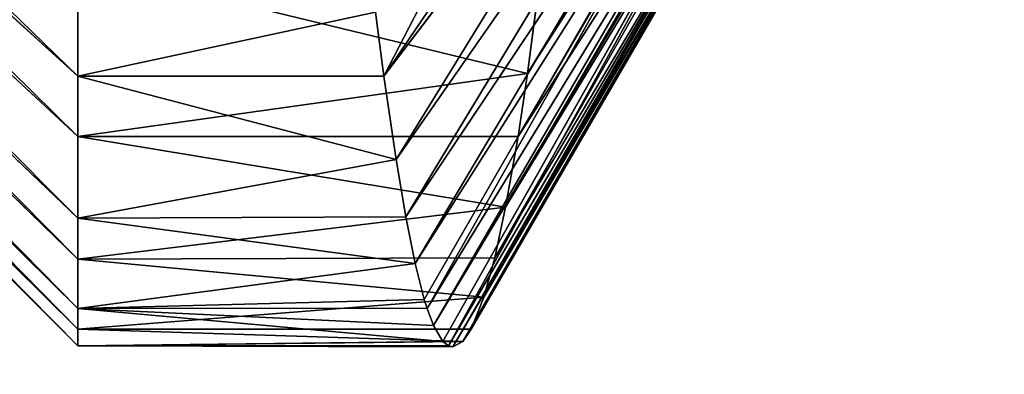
# Model space of a CAD drawing. Extents: x 0 to 40, y 0 to 81.9.
# Tile 405 of 623: x 29.83 to 30.495, y 72.911 to 73.15. Entities that reach past the tile are written whole.
import ezdxf

# ---------------------------------------------------------------- set-up
doc = ezdxf.new("R2010")
doc.units = 0
doc.header["$LTSCALE"] = 25.4
doc.layers.get('0').update_dxf_attribs({"color": 13, "linetype": 'CONTINUOUS'})

# ---------------------------------------------------------------- blocks, each defined once
blk = doc.blocks.new('ICE-TUBE-LED-S-8118_STL')
at = {"color": 0}
for p, q in [((73.249, -7.76354, 46.05119), (74.24865, -6.76354, 46.02494)), ((73.249, -7.76354, 46.05119), (74.24865, -6.76354, 46.02494)), ((73.26019, -7.76354, 45.78528), (74.2541, -6.76354, 45.89539)), ((73.26019, -7.76354, 45.78528), (74.2541, -6.76354, 45.89539)), ((73.27412, -7.76354, 46.31614), (74.26089, -6.76354, 46.15402)), ((73.27412, -7.76354, 46.31614), (74.26089, -6.76354, 46.15402)), ((73.30747, -7.76354, 45.52337), (74.27714, -6.76354, 45.7678)), ((73.30747, -7.76354, 45.52337), (74.27714, -6.76354, 45.7678)), ((73.33509, -7.76354, 46.57521), (74.2906, -6.76354, 46.28023)), ((73.33509, -7.76354, 46.57521), (74.2906, -6.76354, 46.28023)), ((73.38998, -7.76354, 45.27034), (74.31734, -6.76354, 45.64452)), ((73.38998, -7.76354, 45.27034), (74.31734, -6.76354, 45.64452)), ((73.43077, -7.76354, 46.82356), (74.33721, -6.76354, 46.40122)), ((73.43077, -7.76354, 46.82356), (74.33721, -6.76354, 46.40122)), ((73.24832, -8.01645, 46.0013), (73.249, -7.76354, 46.05119)), ((73.24832, -8.01645, 46.0013), (73.249, -7.76354, 46.05119)), ((73.27412, -7.76354, 46.31614), (73.249, -7.76354, 46.05119)), ((73.249, -7.76354, 46.05119), (73.25204, -8.0098, 46.12025)), ((73.249, -7.76354, 46.05119), (73.25204, -8.0098, 46.12025)), ((73.249, -7.76354, 46.05119), (73.249, -8.01364, 46.05119)), ((73.25195, -8.0233, 45.88108), (73.249, -7.76354, 46.05119)), ((73.249, -7.76354, 46.05119), (73.26019, -7.76354, 45.78528)), ((73.25195, -8.0233, 45.88108), (73.249, -7.76354, 46.05119)), ((73.249, -7.76354, 46.05119), (73.249, -8.01364, 46.05119)), ((73.249, -7.76354, 46.05119), (73.26019, -7.76354, 45.78528)), ((73.27412, -7.76354, 46.31614), (73.249, -7.76354, 46.05119)), ((73.25195, -8.0233, 45.88108), (73.26019, -7.76354, 45.78528)), ((73.25195, -8.0233, 45.88108), (73.26019, -7.76354, 45.78528)), ((73.27412, -7.76354, 46.31614), (73.25204, -8.0098, 46.12025)), ((73.27412, -7.76354, 46.31614), (73.25204, -8.0098, 46.12025)), ((73.26019, -7.76354, 45.78528), (73.26019, -8.02887, 45.78527)), ((73.28192, -8.03753, 45.6396), (73.26019, -7.76354, 45.78528)), ((73.26019, -7.76354, 45.78528), (73.30747, -7.76354, 45.52337)), ((73.28192, -8.03753, 45.6396), (73.26019, -7.76354, 45.78528)), ((73.26019, -7.76354, 45.78528), (73.26019, -8.02887, 45.78527)), ((73.26019, -7.76354, 45.78528), (73.30747, -7.76354, 45.52337)), ((73.27412, -7.76354, 46.31614), (73.26282, -8.00341, 46.23732)), ((73.27412, -7.76354, 46.31614), (73.26282, -8.00341, 46.23732)), ((73.27412, -7.99919, 46.31615), (73.27412, -7.76354, 46.31614)), ((73.28034, -7.99729, 46.35192), (73.27412, -7.76354, 46.31614)), ((73.30459, -7.99121, 46.46505), (73.27412, -7.76354, 46.31614)), ((73.30459, -7.99121, 46.46505), (73.27412, -7.76354, 46.31614)), ((73.33509, -7.76354, 46.57521), (73.27412, -7.76354, 46.31614)), ((73.33509, -7.76354, 46.57521), (73.27412, -7.76354, 46.31614)), ((73.30747, -7.76354, 45.52337), (73.28192, -8.03753, 45.6396)), ((73.30747, -7.76354, 45.52337), (73.28192, -8.03753, 45.6396)), ((73.30459, -7.99121, 46.46505), (73.33509, -7.76354, 46.57521)), ((73.30459, -7.99121, 46.46505), (73.33509, -7.76354, 46.57521)), ((73.34244, -8.05217, 45.40152), (73.30747, -7.76354, 45.52337)), ((73.30747, -7.76354, 45.52337), (73.38998, -7.76354, 45.27034)), ((73.34244, -8.05217, 45.40152), (73.30747, -7.76354, 45.52337)), ((73.30838, -8.04482, 45.51977), (73.30747, -7.76354, 45.52337)), ((73.30838, -8.04482, 45.51977), (73.30747, -7.76354, 45.52337)), ((73.30747, -7.76354, 45.52337), (73.38998, -7.76354, 45.27034)), ((73.33509, -7.76354, 46.57521), (73.37466, -7.97824, 46.69047)), ((73.43077, -7.76354, 46.82356), (73.33509, -7.76354, 46.57521)), ((73.33599, -7.98485, 46.57811), (73.33509, -7.76354, 46.57521)), ((73.33599, -7.98485, 46.57811), (73.33509, -7.76354, 46.57521)), ((73.33509, -7.76354, 46.57521), (73.37466, -7.97824, 46.69047)), ((73.43077, -7.76354, 46.82356), (73.33509, -7.76354, 46.57521)), ((73.34244, -8.05217, 45.40152), (73.38998, -7.76354, 45.27034)), ((73.34244, -8.05217, 45.40152), (73.38998, -7.76354, 45.27034)), ((73.37466, -7.97824, 46.69047), (73.43077, -7.76354, 46.82356)), ((73.37466, -7.97824, 46.69047), (73.43077, -7.76354, 46.82356)), ((73.38998, -8.06051, 45.27033), (73.38998, -7.76354, 45.27034)), ((73.38998, -8.06051, 45.27033), (73.38998, -7.76354, 45.27034)), ((73.38998, -7.76354, 45.27034), (73.43258, -8.06688, 45.17256)), ((73.38998, -7.76354, 45.27034), (73.43258, -8.06688, 45.17256)), ((73.38998, -7.76354, 45.27034), (73.50619, -7.76354, 45.0309)), ((73.38998, -7.76354, 45.27034), (73.50619, -7.76354, 45.0309)), ((73.55938, -7.76354, 47.05658), (73.43077, -7.76354, 46.82356)), ((73.43077, -7.76354, 46.82356), (73.47384, -7.9644, 46.9103)), ((73.43077, -7.76354, 46.82356), (73.47384, -7.9644, 46.9103)), ((73.43077, -7.76354, 46.82356), (73.43077, -7.97001, 46.82356)), ((73.43077, -7.76354, 46.82356), (73.43077, -7.97001, 46.82356)), ((73.55938, -7.76354, 47.05658), (73.43077, -7.76354, 46.82356)), ((73.50619, -7.76354, 45.0309), (73.43258, -8.06688, 45.17256)), ((73.50619, -7.76354, 45.0309), (73.43258, -8.06688, 45.17256)), ((73.37466, -7.97824, 46.69047), (73.43077, -7.97001, 46.82356)), ((73.37466, -7.97824, 46.69047), (73.43077, -7.97001, 46.82356)), ((73.43077, -7.97001, 46.82356), (73.47384, -7.9644, 46.9103)), ((73.43077, -7.97001, 46.82356), (73.47384, -7.9644, 46.9103)), ((73.729, -8.19699, 46.55631), (73.43077, -7.97001, 46.82356)), ((73.75706, -8.19174, 46.62542), (73.43077, -7.97001, 46.82356)), ((73.729, -8.19699, 46.55631), (73.43077, -7.97001, 46.82356)), ((73.75706, -8.19174, 46.62542), (73.43077, -7.97001, 46.82356)), ((73.83492, -8.17922, 46.78073), (73.43077, -7.97001, 46.82356)), ((73.83492, -8.17922, 46.78073), (73.43077, -7.97001, 46.82356)), ((73.33599, -7.98485, 46.57811), (73.37466, -7.97824, 46.69047)), ((73.33599, -7.98485, 46.57811), (73.37466, -7.97824, 46.69047)), ((73.69766, -8.20364, 46.46519), (73.37466, -7.97824, 46.69047)), ((73.69766, -8.20364, 46.46519), (73.37466, -7.97824, 46.69047)), ((73.729, -8.19699, 46.55631), (73.37466, -7.97824, 46.69047)), ((73.729, -8.19699, 46.55631), (73.37466, -7.97824, 46.69047)), ((73.30459, -7.99121, 46.46505), (73.33599, -7.98485, 46.57811)), ((73.30459, -7.99121, 46.46505), (73.33599, -7.98485, 46.57811)), ((73.67255, -8.20996, 46.37469), (73.33599, -7.98485, 46.57811)), ((73.67255, -8.20996, 46.37469), (73.33599, -7.98485, 46.57811)), ((73.69766, -8.20364, 46.46519), (73.33599, -7.98485, 46.57811)), ((73.69766, -8.20364, 46.46519), (73.33599, -7.98485, 46.57811)), ((73.27412, -7.99919, 46.31615), (73.28034, -7.99729, 46.35192)), ((73.28034, -7.99729, 46.35192), (73.30459, -7.99121, 46.46505)), ((73.28034, -7.99729, 46.35192), (73.30459, -7.99121, 46.46505)), ((73.65674, -8.21475, 46.30315), (73.28034, -7.99729, 46.35192)), ((73.65674, -8.21475, 46.30315), (73.28034, -7.99729, 46.35192)), ((73.65674, -8.21475, 46.30315), (73.30459, -7.99121, 46.46505)), ((73.65674, -8.21475, 46.30315), (73.30459, -7.99121, 46.46505)), ((73.67255, -8.20996, 46.37469), (73.30459, -7.99121, 46.46505)), ((73.67255, -8.20996, 46.37469), (73.30459, -7.99121, 46.46505)), ((73.25204, -8.0098, 46.12025), (73.26282, -8.00341, 46.23732)), ((73.25204, -8.0098, 46.12025), (73.26282, -8.00341, 46.23732)), ((73.26282, -8.00341, 46.23732), (73.27412, -7.99919, 46.31615)), ((73.26282, -8.00341, 46.23732), (73.27412, -7.99919, 46.31615)), ((73.63332, -8.22573, 46.13834), (73.26282, -8.00341, 46.23732)), ((73.63332, -8.22573, 46.13834), (73.26282, -8.00341, 46.23732)), ((73.63889, -8.22216, 46.19121), (73.26282, -8.00341, 46.23732)), ((73.63889, -8.22216, 46.19121), (73.26282, -8.00341, 46.23732)), ((73.63889, -8.22216, 46.19121), (73.27412, -7.99919, 46.31615)), ((73.63889, -8.22216, 46.19121), (73.27412, -7.99919, 46.31615)), ((73.65674, -8.21475, 46.30315), (73.27412, -7.99919, 46.31615)), ((73.65674, -8.21475, 46.30315), (73.27412, -7.99919, 46.31615)), ((73.249, -8.01364, 46.05119), (73.25204, -8.0098, 46.12025)), ((73.249, -8.01364, 46.05119), (73.25204, -8.0098, 46.12025)), ((73.63332, -8.22573, 46.13834), (73.25204, -8.0098, 46.12025)), ((73.63332, -8.22573, 46.13834), (73.25204, -8.0098, 46.12025)), ((73.24832, -8.01645, 46.0013), (73.249, -8.01364, 46.05119)), ((73.24832, -8.01645, 46.0013), (73.249, -8.01364, 46.05119)), ((73.25195, -8.0233, 45.88108), (73.24832, -8.01645, 46.0013)), ((73.25195, -8.0233, 45.88108), (73.24832, -8.01645, 46.0013)), ((73.63013, -8.24205, 45.90419), (73.24832, -8.01645, 46.0013)), ((73.62753, -8.23751, 45.96811), (73.24832, -8.01645, 46.0013)), ((73.63013, -8.24205, 45.90419), (73.24832, -8.01645, 46.0013)), ((73.62753, -8.23751, 45.96811), (73.24832, -8.01645, 46.0013)), ((73.62721, -8.2352, 46.00105), (73.249, -8.01364, 46.05119)), ((73.62721, -8.2352, 46.00105), (73.249, -8.01364, 46.05119)), ((73.63332, -8.22573, 46.13834), (73.249, -8.01364, 46.05119)), ((73.63332, -8.22573, 46.13834), (73.249, -8.01364, 46.05119)), ((73.26019, -8.02887, 45.78527), (73.25195, -8.0233, 45.88108)), ((73.25195, -8.0233, 45.88108), (73.63013, -8.24205, 45.90419)), ((73.25195, -8.0233, 45.88108), (73.63013, -8.24205, 45.90419)), ((73.26019, -8.02887, 45.78527), (73.25195, -8.0233, 45.88108)), ((73.28192, -8.03753, 45.6396), (73.26019, -8.02887, 45.78527)), ((73.26019, -8.02887, 45.78527), (73.63013, -8.24205, 45.90419)), ((73.26019, -8.02887, 45.78527), (73.63013, -8.24205, 45.90419)), ((73.26019, -8.02887, 45.78527), (73.64061, -8.24994, 45.79526)), ((73.26019, -8.02887, 45.78527), (73.64061, -8.24994, 45.79526)), ((73.26019, -8.02887, 45.78527), (73.65427, -8.25628, 45.70963)), ((73.26019, -8.02887, 45.78527), (73.65427, -8.25628, 45.70963)), ((73.28192, -8.03753, 45.6396), (73.26019, -8.02887, 45.78527)), ((73.30838, -8.04482, 45.51977), (73.28192, -8.03753, 45.6396)), ((73.28192, -8.03753, 45.6396), (73.65427, -8.25628, 45.70963)), ((73.28192, -8.03753, 45.6396), (73.65427, -8.25628, 45.70963)), ((73.28192, -8.03753, 45.6396), (73.67313, -8.26281, 45.62296)), ((73.28192, -8.03753, 45.6396), (73.67313, -8.26281, 45.62296)), ((73.30838, -8.04482, 45.51977), (73.28192, -8.03753, 45.6396)), ((73.34244, -8.05217, 45.40152), (73.30838, -8.04482, 45.51977)), ((73.30838, -8.04482, 45.51977), (73.67313, -8.26281, 45.62296)), ((73.30838, -8.04482, 45.51977), (73.67313, -8.26281, 45.62296)), ((73.30838, -8.04482, 45.51977), (73.70304, -8.27092, 45.5178)), ((73.30838, -8.04482, 45.51977), (73.70304, -8.27092, 45.5178)), ((73.34244, -8.05217, 45.40152), (73.30838, -8.04482, 45.51977)), ((73.38998, -8.06051, 45.27033), (73.34244, -8.05217, 45.40152)), ((73.34244, -8.05217, 45.40152), (73.70304, -8.27092, 45.5178)), ((73.34244, -8.05217, 45.40152), (73.70304, -8.27092, 45.5178)), ((73.34244, -8.05217, 45.40152), (73.72497, -8.27589, 45.45446)), ((73.34244, -8.05217, 45.40152), (73.72497, -8.27589, 45.45446)), ((73.38998, -8.06051, 45.27033), (73.34244, -8.05217, 45.40152)), ((73.43258, -8.06688, 45.17256), (73.38998, -8.06051, 45.27033)), ((73.72497, -8.27589, 45.45446), (73.38998, -8.06051, 45.27033)), ((73.38998, -8.06051, 45.27033), (73.77567, -8.28563, 45.33333)), ((73.38998, -8.06051, 45.27033), (73.77567, -8.28563, 45.33333)), ((73.43258, -8.06688, 45.17256), (73.38998, -8.06051, 45.27033)), ((73.72497, -8.27589, 45.45446), (73.38998, -8.06051, 45.27033)), ((73.48808, -8.07415, 45.06321), (73.43258, -8.06688, 45.17256)), ((73.43258, -8.06688, 45.17256), (73.77567, -8.28563, 45.33333)), ((73.43258, -8.06688, 45.17256), (73.77567, -8.28563, 45.33333)), ((73.43258, -8.06688, 45.17256), (73.79528, -8.28894, 45.29298)), ((73.43258, -8.06688, 45.17256), (73.79528, -8.28894, 45.29298)), ((73.48808, -8.07415, 45.06321), (73.43258, -8.06688, 45.17256))]:
    blk.add_line(p, q, dxfattribs=at)
mesh = blk.add_polyface(dxfattribs=at)
corners = [(81.99833, 18.65613, 0), (32.39832, 18.53461, 0), (32.39832, 18.65613, 0), (33.41051, 17.76106, 0), (34.4478, 16.85461, 0), (35.42089, 15.87956, 0), (36.32527, 14.84046, 0), (37.15673, 13.74214, 0), (37.91139, 12.58971, 0), (38.58575, 11.38851, 0), (39.17668, 10.14416, 0), (39.68142, 8.86242, 0), (40.09764, 7.54925, 0), (40.42338, 6.21078, 0), (40.65715, 4.85321, 0), (40.79784, 3.48288, 0), (40.84481, 2.10613, 0), (81.99833, -14.44387, 0), (33.41051, -13.5488, 0), (32.39832, -14.44387, 0), (32.39832, -14.32234, 0), (34.4478, -12.64234, 0), (35.42089, -11.6673, 0), (36.32527, -10.6282, 0), (37.15673, -9.52987, 0), (37.91139, -8.37744, 0), (38.58575, -7.17625, 0), (39.17668, -5.93189, 0), (39.68142, -4.65015, 0), (40.09764, -3.33699, 0), (40.42338, -1.99851, 0), (40.65715, -0.64095, 0), (40.79784, 0.72939, 0)]
mesh.append_faces([[corners[k] for k in face] for face in [(0, 1, 2), (18, 19, 20)]], dxfattribs={"vtx0": -1, "color": 0})
mesh.append_faces([[corners[k] for k in face] for face in [(1, 0, 3), (3, 0, 4), (4, 0, 5), (5, 0, 6), (6, 0, 7), (7, 0, 8), (8, 0, 9), (9, 0, 10), (10, 0, 11), (11, 0, 12), (12, 0, 13), (13, 0, 14), (14, 0, 15), (15, 0, 16), (19, 18, 17)]], dxfattribs={"vtx0": -1, "vtx1": -1, "color": 0})
mesh.append_faces([[corners[k] for k in face] for face in [(16, 0, 17), (17, 18, 21), (17, 21, 22), (17, 22, 23), (17, 23, 24), (17, 24, 25), (17, 25, 26), (17, 26, 27), (17, 27, 28), (17, 28, 29), (17, 29, 30), (17, 30, 31), (17, 31, 32), (17, 32, 16)]], dxfattribs={"vtx0": -1, "vtx2": -1, "color": 0})
mesh = blk.add_polyface(dxfattribs=at)
corners = [(81.99833, -14.44387, 92), (32.39832, -14.32234, 92), (32.39832, -14.44387, 92), (33.41051, -13.5488, 92), (34.4478, -12.64234, 92), (35.42089, -11.6673, 92), (36.32527, -10.6282, 92), (37.15673, -9.52987, 92), (37.91139, -8.37744, 92), (38.58575, -7.17625, 92), (39.17668, -5.93189, 92), (39.68142, -4.65015, 92), (40.09764, -3.33699, 92), (40.42338, -1.99851, 92), (40.65715, -0.64095, 92), (40.79784, 0.72939, 92), (40.84481, 2.10613, 92), (33.41051, 17.76106, 92), (32.39832, 18.65613, 92), (32.39832, 18.53461, 92), (81.99833, 18.65613, 92), (34.4478, 16.85461, 92), (35.42089, 15.87956, 92), (36.32527, 14.84046, 92), (37.15673, 13.74214, 92), (37.91139, 12.58971, 92), (38.58575, 11.38851, 92), (39.17668, 10.14416, 92), (39.68142, 8.86242, 92), (40.09764, 7.54925, 92), (40.42338, 6.21078, 92), (40.65715, 4.85321, 92), (40.79784, 3.48288, 92)]
mesh.append_faces([[corners[k] for k in face] for face in [(0, 1, 2), (17, 18, 19)]], dxfattribs={"vtx0": -1, "color": 0})
mesh.append_faces([[corners[k] for k in face] for face in [(1, 0, 3), (3, 0, 4), (4, 0, 5), (5, 0, 6), (6, 0, 7), (7, 0, 8), (8, 0, 9), (9, 0, 10), (10, 0, 11), (11, 0, 12), (12, 0, 13), (13, 0, 14), (14, 0, 15), (15, 0, 16), (18, 17, 20), (20, 16, 0)]], dxfattribs={"vtx0": -1, "vtx1": -1, "color": 0})
mesh.append_faces([[corners[k] for k in face] for face in [(20, 17, 21), (20, 21, 22), (20, 22, 23), (20, 23, 24), (20, 24, 25), (20, 25, 26), (20, 26, 27), (20, 27, 28), (20, 28, 29), (20, 29, 30), (20, 30, 31), (20, 31, 32), (20, 32, 16)]], dxfattribs={"vtx0": -1, "vtx2": -1, "color": 0})
mesh = blk.add_polyface(dxfattribs=at)
corners = [(82.19833, -12.64387, 2), (64.19833, 16.85613, 2), (64.19833, -12.64387, 2), (82.19833, 16.85613, 2)]
mesh.append_faces([[corners[k] for k in face] for face in [(0, 1, 2), (1, 0, 3)]], dxfattribs={"vtx0": -1, "color": 0})
mesh = blk.add_polyface(dxfattribs=at)
corners = [(64.19833, 16.85613, 90), (82.19833, -12.64387, 90), (64.19833, -12.64387, 90), (82.19833, 16.85613, 90)]
mesh.append_faces([[corners[k] for k in face] for face in [(0, 1, 2), (1, 0, 3)]], dxfattribs={"vtx0": -1, "color": 0})
mesh = blk.add_polyface(dxfattribs=at)
corners = [(74.24865, -6.76354, 46.02494), (73.26019, -7.76354, 45.78528), (73.249, -7.76354, 46.05119), (74.2541, -6.76354, 45.89539)]
mesh.append_faces([[corners[k] for k in face] for face in [(0, 1, 2), (1, 0, 3)]], dxfattribs={"vtx0": -1, "color": 0})
mesh = blk.add_polyface(dxfattribs=at)
corners = [(73.249, -7.76354, 46.05119), (74.26089, -6.76354, 46.15402), (74.24865, -6.76354, 46.02494), (73.27412, -7.76354, 46.31614)]
mesh.append_faces([[corners[k] for k in face] for face in [(0, 1, 2), (1, 0, 3)]], dxfattribs={"vtx0": -1, "color": 0})
mesh = blk.add_polyface(dxfattribs=at)
corners = [(73.26019, -7.76354, 45.78528), (74.27714, -6.76354, 45.7678), (73.30747, -7.76354, 45.52337), (74.2541, -6.76354, 45.89539)]
mesh.append_faces([[corners[k] for k in face] for face in [(0, 1, 2), (1, 0, 3)]], dxfattribs={"vtx0": -1, "color": 0})
mesh = blk.add_polyface(dxfattribs=at)
corners = [(73.27412, -7.76354, 46.31614), (74.2906, -6.76354, 46.28023), (74.26089, -6.76354, 46.15402), (73.33509, -7.76354, 46.57521)]
mesh.append_faces([[corners[k] for k in face] for face in [(0, 1, 2), (1, 0, 3)]], dxfattribs={"vtx0": -1, "color": 0})
mesh = blk.add_polyface(dxfattribs=at)
corners = [(73.30747, -7.76354, 45.52337), (74.31734, -6.76354, 45.64452), (73.38998, -7.76354, 45.27034), (74.27714, -6.76354, 45.7678)]
mesh.append_faces([[corners[k] for k in face] for face in [(0, 1, 2), (1, 0, 3)]], dxfattribs={"vtx0": -1, "color": 0})
mesh = blk.add_polyface(dxfattribs=at)
corners = [(73.33509, -7.76354, 46.57521), (74.33721, -6.76354, 46.40122), (74.2906, -6.76354, 46.28023), (73.43077, -7.76354, 46.82356)]
mesh.append_faces([[corners[k] for k in face] for face in [(0, 1, 2), (1, 0, 3)]], dxfattribs={"vtx0": -1, "color": 0})
mesh = blk.add_polyface(dxfattribs=at)
corners = [(73.38998, -7.76354, 45.27034), (74.37395, -6.76354, 45.52787), (73.50619, -7.76354, 45.0309), (74.31734, -6.76354, 45.64452)]
mesh.append_faces([[corners[k] for k in face] for face in [(0, 1, 2), (1, 0, 3)]], dxfattribs={"vtx0": -1, "color": 0})
mesh = blk.add_polyface(dxfattribs=at)
corners = [(73.43077, -7.76354, 46.82356), (74.39986, -6.76354, 46.51474), (74.33721, -6.76354, 46.40122), (73.55938, -7.76354, 47.05658)]
mesh.append_faces([[corners[k] for k in face] for face in [(0, 1, 2), (1, 0, 3)]], dxfattribs={"vtx0": -1, "color": 0})
mesh = blk.add_polyface(dxfattribs=at)
corners = [(73.249, -7.76354, 46.05119), (73.25195, -8.0233, 45.88108), (73.24832, -8.01645, 46.0013)]
mesh.append_faces([[corners[k] for k in face] for face in [(0, 1, 2)]], dxfattribs={"color": 0})
mesh = blk.add_polyface(dxfattribs=at)
corners = [(73.249, -7.76354, 46.05119), (73.24832, -8.01645, 46.0013), (73.249, -8.01364, 46.05119)]
mesh.append_faces([[corners[k] for k in face] for face in [(0, 1, 2)]], dxfattribs={"color": 0})
mesh = blk.add_polyface(dxfattribs=at)
corners = [(73.249, -7.76354, 46.05119), (73.25204, -8.0098, 46.12025), (73.27412, -7.76354, 46.31614)]
mesh.append_faces([[corners[k] for k in face] for face in [(0, 1, 2)]], dxfattribs={"color": 0})
mesh = blk.add_polyface(dxfattribs=at)
corners = [(73.249, -7.76354, 46.05119), (73.249, -8.01364, 46.05119), (73.25204, -8.0098, 46.12025)]
mesh.append_faces([[corners[k] for k in face] for face in [(0, 1, 2)]], dxfattribs={"color": 0})
mesh = blk.add_polyface(dxfattribs=at)
corners = [(73.26019, -7.76354, 45.78528), (73.25195, -8.0233, 45.88108), (73.249, -7.76354, 46.05119)]
mesh.append_faces([[corners[k] for k in face] for face in [(0, 1, 2)]], dxfattribs={"color": 0})
mesh = blk.add_polyface(dxfattribs=at)
corners = [(73.26019, -7.76354, 45.78528), (73.26019, -8.02887, 45.78527), (73.25195, -8.0233, 45.88108)]
mesh.append_faces([[corners[k] for k in face] for face in [(0, 1, 2)]], dxfattribs={"color": 0})
mesh = blk.add_polyface(dxfattribs=at)
corners = [(73.27412, -7.76354, 46.31614), (73.25204, -8.0098, 46.12025), (73.26282, -8.00341, 46.23732)]
mesh.append_faces([[corners[k] for k in face] for face in [(0, 1, 2)]], dxfattribs={"color": 0})
mesh = blk.add_polyface(dxfattribs=at)
corners = [(73.30747, -7.76354, 45.52337), (73.28192, -8.03753, 45.6396), (73.26019, -7.76354, 45.78528)]
mesh.append_faces([[corners[k] for k in face] for face in [(0, 1, 2)]], dxfattribs={"color": 0})
mesh = blk.add_polyface(dxfattribs=at)
corners = [(73.26019, -7.76354, 45.78528), (73.28192, -8.03753, 45.6396), (73.26019, -8.02887, 45.78527)]
mesh.append_faces([[corners[k] for k in face] for face in [(0, 1, 2)]], dxfattribs={"color": 0})
mesh = blk.add_polyface(dxfattribs=at)
corners = [(73.27412, -7.76354, 46.31614), (73.26282, -8.00341, 46.23732), (73.27412, -7.99919, 46.31615)]
mesh.append_faces([[corners[k] for k in face] for face in [(0, 1, 2)]], dxfattribs={"color": 0})
mesh = blk.add_polyface(dxfattribs=at)
corners = [(73.27412, -7.76354, 46.31614), (73.28034, -7.99729, 46.35192), (73.30459, -7.99121, 46.46505)]
mesh.append_faces([[corners[k] for k in face] for face in [(0, 1, 2)]], dxfattribs={"color": 0})
mesh = blk.add_polyface(dxfattribs=at)
corners = [(73.27412, -7.76354, 46.31614), (73.30459, -7.99121, 46.46505), (73.33509, -7.76354, 46.57521)]
mesh.append_faces([[corners[k] for k in face] for face in [(0, 1, 2)]], dxfattribs={"color": 0})
mesh = blk.add_polyface(dxfattribs=at)
corners = [(73.30747, -7.76354, 45.52337), (73.30838, -8.04482, 45.51977), (73.28192, -8.03753, 45.6396)]
mesh.append_faces([[corners[k] for k in face] for face in [(0, 1, 2)]], dxfattribs={"color": 0})
mesh = blk.add_polyface(dxfattribs=at)
corners = [(73.33509, -7.76354, 46.57521), (73.30459, -7.99121, 46.46505), (73.33599, -7.98485, 46.57811)]
mesh.append_faces([[corners[k] for k in face] for face in [(0, 1, 2)]], dxfattribs={"color": 0})
mesh = blk.add_polyface(dxfattribs=at)
corners = [(73.38998, -7.76354, 45.27034), (73.34244, -8.05217, 45.40152), (73.30747, -7.76354, 45.52337)]
mesh.append_faces([[corners[k] for k in face] for face in [(0, 1, 2)]], dxfattribs={"color": 0})
mesh = blk.add_polyface(dxfattribs=at)
corners = [(73.30747, -7.76354, 45.52337), (73.34244, -8.05217, 45.40152), (73.30838, -8.04482, 45.51977)]
mesh.append_faces([[corners[k] for k in face] for face in [(0, 1, 2)]], dxfattribs={"color": 0})
mesh = blk.add_polyface(dxfattribs=at)
corners = [(73.33509, -7.76354, 46.57521), (73.37466, -7.97824, 46.69047), (73.43077, -7.76354, 46.82356)]
mesh.append_faces([[corners[k] for k in face] for face in [(0, 1, 2)]], dxfattribs={"color": 0})
mesh = blk.add_polyface(dxfattribs=at)
corners = [(73.33509, -7.76354, 46.57521), (73.33599, -7.98485, 46.57811), (73.37466, -7.97824, 46.69047)]
mesh.append_faces([[corners[k] for k in face] for face in [(0, 1, 2)]], dxfattribs={"color": 0})
mesh = blk.add_polyface(dxfattribs=at)
corners = [(73.38998, -7.76354, 45.27034), (73.38998, -8.06051, 45.27033), (73.34244, -8.05217, 45.40152)]
mesh.append_faces([[corners[k] for k in face] for face in [(0, 1, 2)]], dxfattribs={"color": 0})
mesh = blk.add_polyface(dxfattribs=at)
corners = [(73.43077, -7.76354, 46.82356), (73.37466, -7.97824, 46.69047), (73.43077, -7.97001, 46.82356)]
mesh.append_faces([[corners[k] for k in face] for face in [(0, 1, 2)]], dxfattribs={"color": 0})
mesh = blk.add_polyface(dxfattribs=at)
corners = [(73.38998, -7.76354, 45.27034), (73.43258, -8.06688, 45.17256), (73.38998, -8.06051, 45.27033)]
mesh.append_faces([[corners[k] for k in face] for face in [(0, 1, 2)]], dxfattribs={"color": 0})
mesh = blk.add_polyface(dxfattribs=at)
corners = [(73.50619, -7.76354, 45.0309), (73.43258, -8.06688, 45.17256), (73.38998, -7.76354, 45.27034)]
mesh.append_faces([[corners[k] for k in face] for face in [(0, 1, 2)]], dxfattribs={"color": 0})
mesh = blk.add_polyface(dxfattribs=at)
corners = [(73.43077, -7.76354, 46.82356), (73.47384, -7.9644, 46.9103), (73.55938, -7.76354, 47.05658)]
mesh.append_faces([[corners[k] for k in face] for face in [(0, 1, 2)]], dxfattribs={"color": 0})
mesh = blk.add_polyface(dxfattribs=at)
corners = [(73.43077, -7.76354, 46.82356), (73.43077, -7.97001, 46.82356), (73.47384, -7.9644, 46.9103)]
mesh.append_faces([[corners[k] for k in face] for face in [(0, 1, 2)]], dxfattribs={"color": 0})
mesh = blk.add_polyface(dxfattribs=at)
corners = [(73.50619, -7.76354, 45.0309), (73.48808, -8.07415, 45.06321), (73.43258, -8.06688, 45.17256)]
mesh.append_faces([[corners[k] for k in face] for face in [(0, 1, 2)]], dxfattribs={"color": 0})
mesh = blk.add_polyface(dxfattribs=at)
corners = [(73.43077, -7.97001, 46.82356), (73.37466, -7.97824, 46.69047), (73.729, -8.19699, 46.55631)]
mesh.append_faces([[corners[k] for k in face] for face in [(0, 1, 2)]], dxfattribs={"color": 0})
mesh = blk.add_polyface(dxfattribs=at)
corners = [(73.47384, -7.9644, 46.9103), (73.43077, -7.97001, 46.82356), (73.83492, -8.17922, 46.78073)]
mesh.append_faces([[corners[k] for k in face] for face in [(0, 1, 2)]], dxfattribs={"color": 0})
mesh = blk.add_polyface(dxfattribs=at)
corners = [(73.43077, -7.97001, 46.82356), (73.729, -8.19699, 46.55631), (73.75706, -8.19174, 46.62542)]
mesh.append_faces([[corners[k] for k in face] for face in [(0, 1, 2)]], dxfattribs={"color": 0})
mesh = blk.add_polyface(dxfattribs=at)
corners = [(73.43077, -7.97001, 46.82356), (73.75706, -8.19174, 46.62542), (73.83492, -8.17922, 46.78073)]
mesh.append_faces([[corners[k] for k in face] for face in [(0, 1, 2)]], dxfattribs={"color": 0})
mesh = blk.add_polyface(dxfattribs=at)
corners = [(73.37466, -7.97824, 46.69047), (73.33599, -7.98485, 46.57811), (73.69766, -8.20364, 46.46519)]
mesh.append_faces([[corners[k] for k in face] for face in [(0, 1, 2)]], dxfattribs={"color": 0})
mesh = blk.add_polyface(dxfattribs=at)
corners = [(73.37466, -7.97824, 46.69047), (73.69766, -8.20364, 46.46519), (73.729, -8.19699, 46.55631)]
mesh.append_faces([[corners[k] for k in face] for face in [(0, 1, 2)]], dxfattribs={"color": 0})
mesh = blk.add_polyface(dxfattribs=at)
corners = [(73.33599, -7.98485, 46.57811), (73.30459, -7.99121, 46.46505), (73.67255, -8.20996, 46.37469)]
mesh.append_faces([[corners[k] for k in face] for face in [(0, 1, 2)]], dxfattribs={"color": 0})
mesh = blk.add_polyface(dxfattribs=at)
corners = [(73.33599, -7.98485, 46.57811), (73.67255, -8.20996, 46.37469), (73.69766, -8.20364, 46.46519)]
mesh.append_faces([[corners[k] for k in face] for face in [(0, 1, 2)]], dxfattribs={"color": 0})
mesh = blk.add_polyface(dxfattribs=at)
corners = [(73.28034, -7.99729, 46.35192), (73.27412, -7.99919, 46.31615), (73.65674, -8.21475, 46.30315)]
mesh.append_faces([[corners[k] for k in face] for face in [(0, 1, 2)]], dxfattribs={"color": 0})
mesh = blk.add_polyface(dxfattribs=at)
corners = [(73.30459, -7.99121, 46.46505), (73.28034, -7.99729, 46.35192), (73.65674, -8.21475, 46.30315)]
mesh.append_faces([[corners[k] for k in face] for face in [(0, 1, 2)]], dxfattribs={"color": 0})
mesh = blk.add_polyface(dxfattribs=at)
corners = [(73.30459, -7.99121, 46.46505), (73.65674, -8.21475, 46.30315), (73.67255, -8.20996, 46.37469)]
mesh.append_faces([[corners[k] for k in face] for face in [(0, 1, 2)]], dxfattribs={"color": 0})
mesh = blk.add_polyface(dxfattribs=at)
corners = [(73.26282, -8.00341, 46.23732), (73.25204, -8.0098, 46.12025), (73.63332, -8.22573, 46.13834)]
mesh.append_faces([[corners[k] for k in face] for face in [(0, 1, 2)]], dxfattribs={"color": 0})
mesh = blk.add_polyface(dxfattribs=at)
corners = [(73.27412, -7.99919, 46.31615), (73.26282, -8.00341, 46.23732), (73.63889, -8.22216, 46.19121)]
mesh.append_faces([[corners[k] for k in face] for face in [(0, 1, 2)]], dxfattribs={"color": 0})
mesh = blk.add_polyface(dxfattribs=at)
corners = [(73.26282, -8.00341, 46.23732), (73.63332, -8.22573, 46.13834), (73.63889, -8.22216, 46.19121)]
mesh.append_faces([[corners[k] for k in face] for face in [(0, 1, 2)]], dxfattribs={"color": 0})
mesh = blk.add_polyface(dxfattribs=at)
corners = [(73.27412, -7.99919, 46.31615), (73.63889, -8.22216, 46.19121), (73.65674, -8.21475, 46.30315)]
mesh.append_faces([[corners[k] for k in face] for face in [(0, 1, 2)]], dxfattribs={"color": 0})
mesh = blk.add_polyface(dxfattribs=at)
corners = [(73.63332, -8.22573, 46.13834), (73.25204, -8.0098, 46.12025), (73.249, -8.01364, 46.05119)]
mesh.append_faces([[corners[k] for k in face] for face in [(0, 1, 2)]], dxfattribs={"color": 0})
mesh = blk.add_polyface(dxfattribs=at)
corners = [(73.62721, -8.2352, 46.00105), (73.24832, -8.01645, 46.0013), (73.62753, -8.23751, 45.96811), (73.249, -8.01364, 46.05119)]
mesh.append_faces([[corners[k] for k in face] for face in [(0, 1, 2), (1, 0, 3)]], dxfattribs={"vtx0": -1, "color": 0})
mesh = blk.add_polyface(dxfattribs=at)
corners = [(73.24832, -8.01645, 46.0013), (73.25195, -8.0233, 45.88108), (73.63013, -8.24205, 45.90419)]
mesh.append_faces([[corners[k] for k in face] for face in [(0, 1, 2)]], dxfattribs={"color": 0})
mesh = blk.add_polyface(dxfattribs=at)
corners = [(73.24832, -8.01645, 46.0013), (73.63013, -8.24205, 45.90419), (73.62753, -8.23751, 45.96811)]
mesh.append_faces([[corners[k] for k in face] for face in [(0, 1, 2)]], dxfattribs={"color": 0})
mesh = blk.add_polyface(dxfattribs=at)
corners = [(73.63332, -8.22573, 46.13834), (73.249, -8.01364, 46.05119), (73.62721, -8.2352, 46.00105)]
mesh.append_faces([[corners[k] for k in face] for face in [(0, 1, 2)]], dxfattribs={"color": 0})
mesh = blk.add_polyface(dxfattribs=at)
corners = [(73.63013, -8.24205, 45.90419), (73.25195, -8.0233, 45.88108), (73.26019, -8.02887, 45.78527)]
mesh.append_faces([[corners[k] for k in face] for face in [(0, 1, 2)]], dxfattribs={"color": 0})
mesh = blk.add_polyface(dxfattribs=at)
corners = [(73.63013, -8.24205, 45.90419), (73.26019, -8.02887, 45.78527), (73.64061, -8.24994, 45.79526)]
mesh.append_faces([[corners[k] for k in face] for face in [(0, 1, 2)]], dxfattribs={"color": 0})
mesh = blk.add_polyface(dxfattribs=at)
corners = [(73.64061, -8.24994, 45.79526), (73.26019, -8.02887, 45.78527), (73.65427, -8.25628, 45.70963)]
mesh.append_faces([[corners[k] for k in face] for face in [(0, 1, 2)]], dxfattribs={"color": 0})
mesh = blk.add_polyface(dxfattribs=at)
corners = [(73.26019, -8.02887, 45.78527), (73.28192, -8.03753, 45.6396), (73.65427, -8.25628, 45.70963)]
mesh.append_faces([[corners[k] for k in face] for face in [(0, 1, 2)]], dxfattribs={"color": 0})
mesh = blk.add_polyface(dxfattribs=at)
corners = [(73.65427, -8.25628, 45.70963), (73.28192, -8.03753, 45.6396), (73.67313, -8.26281, 45.62296)]
mesh.append_faces([[corners[k] for k in face] for face in [(0, 1, 2)]], dxfattribs={"color": 0})
mesh = blk.add_polyface(dxfattribs=at)
corners = [(73.28192, -8.03753, 45.6396), (73.30838, -8.04482, 45.51977), (73.67313, -8.26281, 45.62296)]
mesh.append_faces([[corners[k] for k in face] for face in [(0, 1, 2)]], dxfattribs={"color": 0})
mesh = blk.add_polyface(dxfattribs=at)
corners = [(73.67313, -8.26281, 45.62296), (73.30838, -8.04482, 45.51977), (73.70304, -8.27092, 45.5178)]
mesh.append_faces([[corners[k] for k in face] for face in [(0, 1, 2)]], dxfattribs={"color": 0})
mesh = blk.add_polyface(dxfattribs=at)
corners = [(73.30838, -8.04482, 45.51977), (73.34244, -8.05217, 45.40152), (73.70304, -8.27092, 45.5178)]
mesh.append_faces([[corners[k] for k in face] for face in [(0, 1, 2)]], dxfattribs={"color": 0})
mesh = blk.add_polyface(dxfattribs=at)
corners = [(73.70304, -8.27092, 45.5178), (73.34244, -8.05217, 45.40152), (73.72497, -8.27589, 45.45446)]
mesh.append_faces([[corners[k] for k in face] for face in [(0, 1, 2)]], dxfattribs={"color": 0})
mesh = blk.add_polyface(dxfattribs=at)
corners = [(73.72497, -8.27589, 45.45446), (73.34244, -8.05217, 45.40152), (73.38998, -8.06051, 45.27033)]
mesh.append_faces([[corners[k] for k in face] for face in [(0, 1, 2)]], dxfattribs={"color": 0})
mesh = blk.add_polyface(dxfattribs=at)
corners = [(73.72497, -8.27589, 45.45446), (73.38998, -8.06051, 45.27033), (73.77567, -8.28563, 45.33333)]
mesh.append_faces([[corners[k] for k in face] for face in [(0, 1, 2)]], dxfattribs={"color": 0})
mesh = blk.add_polyface(dxfattribs=at)
corners = [(73.77567, -8.28563, 45.33333), (73.38998, -8.06051, 45.27033), (73.43258, -8.06688, 45.17256)]
mesh.append_faces([[corners[k] for k in face] for face in [(0, 1, 2)]], dxfattribs={"color": 0})
mesh = blk.add_polyface(dxfattribs=at)
corners = [(73.77567, -8.28563, 45.33333), (73.43258, -8.06688, 45.17256), (73.79528, -8.28894, 45.29298)]
mesh.append_faces([[corners[k] for k in face] for face in [(0, 1, 2)]], dxfattribs={"color": 0})
mesh = blk.add_polyface(dxfattribs=at)
corners = [(73.79528, -8.28894, 45.29298), (73.43258, -8.06688, 45.17256), (73.48808, -8.07415, 45.06321)]
mesh.append_faces([[corners[k] for k in face] for face in [(0, 1, 2)]], dxfattribs={"color": 0})

msp = doc.modelspace()

# ---------------------------------------------------------------- block references
at = {"color": 8, "rotation": 90.00000000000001}
msp.add_blockref('ICE-TUBE-LED-S-8118_STL', (22.10613, -0.3188, 254.70001), dxfattribs=at)

doc.saveas('drawing.dxf')
